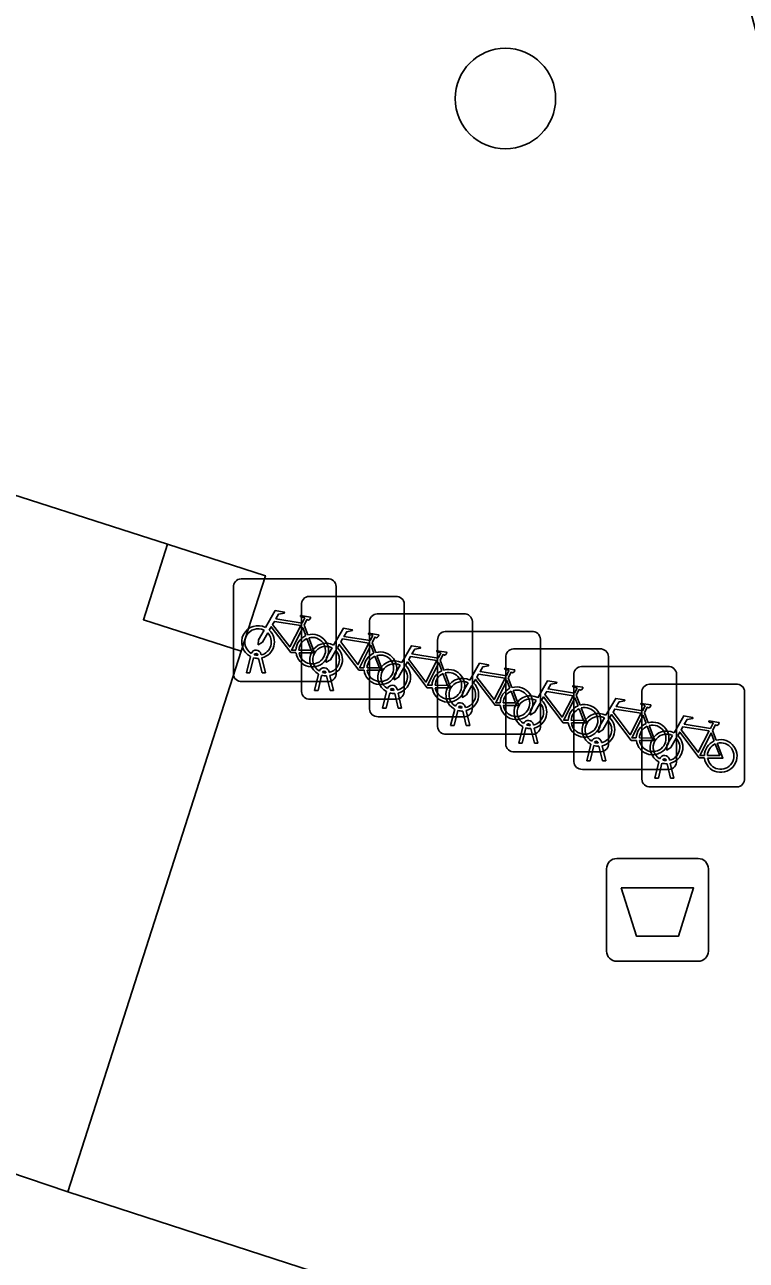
# Model space of a CAD drawing. Extents: x 160675 to 161153, y 383241 to 383714.
# Drawn here: x 161069.19 to 161076.21, y 383267.28 to 383279.29 of the extents above; entities that cross this region are included whole.
import ezdxf

# ---------------------------------------------------------------- set-up
doc = ezdxf.new("R2010")
doc.units = 0
for name, color, linetype in [('IMGEO_Afvalbak', 7, 'Continuous'), ('IMGEO_Boom', 7, 'Continuous'), ('IMGEO_Fietsenrek', 7, 'Continuous'), ('IMGEO_Pand', 7, 'Continuous'), ('IMGEO_Pand_overbouw', 7, 'Continuous'), ('IMGEO_Voetpad_open', 7, 'Continuous')]:
    doc.layers.add(name, color=color, linetype=linetype)

msp = doc.modelspace()

# ---------------------------------------------------------------- linework, layer by layer
at = {"layer": 'IMGEO_Afvalbak'}
for p, q in [((161074.948, 383271.188), (161075.738, 383271.188)), ((161075.738, 383271.188), (161074.948, 383271.188)), ((161074.848, 383270.288), (161074.848, 383271.088)), ((161074.848, 383271.088), (161074.848, 383270.288)), ((161075.838, 383271.088), (161075.838, 383270.288)), ((161075.838, 383270.288), (161075.838, 383271.088)), ((161075.738, 383270.188), (161074.948, 383270.188)), ((161074.948, 383270.188), (161075.738, 383270.188))]:
    msp.add_line(p, q, dxfattribs=at)
msp.add_lwpolyline([(161074.991, 383270.902), (161075.695, 383270.902), (161075.546, 383270.432), (161075.14, 383270.432), (161074.991, 383270.902)], dxfattribs=at)
for centre, start, end in [((161074.948, 383271.088), 90, 180), ((161074.948, 383271.088), 90, 180), ((161075.738, 383271.088), 0, 90), ((161075.738, 383271.088), 360, 90), ((161074.948, 383270.288), 180, 270), ((161074.948, 383270.288), 180, 270), ((161075.738, 383270.288), 270, 0), ((161075.738, 383270.288), 270, 0)]:
    msp.add_arc(centre, 0.1, start, end, dxfattribs=at)
at = {"layer": 'IMGEO_Boom'}
msp.add_circle((161073.864, 383278.575), 0.489, dxfattribs=at)
at = {"layer": 'IMGEO_Fietsenrek'}
for p, q in [((161071.219, 383272.982), (161071.219, 383273.823)), ((161071.219, 383273.823), (161071.219, 383272.982)), ((161071.294, 383273.907), (161072.135, 383273.907)), ((161072.135, 383273.907), (161071.294, 383273.907)), ((161072.219, 383273.832), (161072.219, 383272.991)), ((161072.219, 383272.991), (161072.219, 383273.832)), ((161071.956, 383273.736), (161072.797, 383273.736)), ((161072.797, 383273.736), (161071.956, 383273.736)), ((161071.881, 383272.811), (161071.881, 383273.652)), ((161071.881, 383273.652), (161071.881, 383272.811)), ((161072.881, 383273.661), (161072.881, 383272.82)), ((161072.881, 383272.82), (161072.881, 383273.661)), ((161071.906, 383273.456), (161071.942, 383273.361)), ((161072.543, 383272.641), (161072.543, 383273.482)), ((161072.543, 383273.482), (161072.543, 383272.641)), ((161072.618, 383273.566), (161073.459, 383273.566)), ((161073.459, 383273.566), (161072.618, 383273.566)), ((161073.543, 383273.491), (161073.543, 383272.65)), ((161073.543, 383272.65), (161073.543, 383273.491)), ((161073.28, 383273.395), (161074.121, 383273.395)), ((161074.121, 383273.395), (161073.28, 383273.395)), ((161072.568, 383273.285), (161072.604, 383273.19)), ((161073.205, 383272.47), (161073.205, 383273.311)), ((161073.205, 383273.311), (161073.205, 383272.47)), ((161073.942, 383273.225), (161074.783, 383273.225)), ((161074.783, 383273.225), (161073.942, 383273.225)), ((161074.205, 383273.32), (161074.205, 383272.479)), ((161074.205, 383272.479), (161074.205, 383273.32)), ((161071.346, 383272.991), (161071.385, 383273.151)), ((161071.415, 383273.139), (161071.38, 383272.991)), ((161071.457, 383273.163), (161071.456, 383273.167)), ((161071.498, 383272.991), (161071.464, 383273.133)), ((161071.488, 383273.174), (161071.489, 383273.167)), ((161071.496, 383273.137), (161071.531, 383272.991)), ((161073.23, 383273.115), (161073.266, 383273.02)), ((161073.867, 383272.3), (161073.867, 383273.141)), ((161073.867, 383273.141), (161073.867, 383272.3)), ((161074.867, 383273.15), (161074.867, 383272.309)), ((161074.867, 383272.309), (161074.867, 383273.15)), ((161071.38, 383272.991), (161071.346, 383272.991)), ((161071.531, 383272.991), (161071.498, 383272.991)), ((161072.008, 383272.82), (161072.047, 383272.98)), ((161072.119, 383272.992), (161072.118, 383272.996)), ((161072.15, 383273.003), (161072.151, 383272.996)), ((161074.604, 383273.054), (161075.445, 383273.054)), ((161075.445, 383273.054), (161074.604, 383273.054)), ((161075.529, 383272.979), (161075.529, 383272.138)), ((161075.529, 383272.138), (161075.529, 383272.979)), ((161072.144, 383272.907), (161071.303, 383272.907)), ((161071.303, 383272.907), (161072.144, 383272.907)), ((161072.077, 383272.968), (161072.042, 383272.82)), ((161072.16, 383272.82), (161072.126, 383272.962)), ((161072.158, 383272.966), (161072.193, 383272.82)), ((161073.892, 383272.944), (161073.928, 383272.849)), ((161074.529, 383272.129), (161074.529, 383272.97)), ((161074.529, 383272.97), (161074.529, 383272.129)), ((161075.266, 383272.883), (161076.107, 383272.883)), ((161076.107, 383272.883), (161075.266, 383272.883)), ((161072.806, 383272.736), (161071.965, 383272.736)), ((161071.965, 383272.736), (161072.806, 383272.736)), ((161072.042, 383272.82), (161072.008, 383272.82)), ((161072.193, 383272.82), (161072.16, 383272.82)), ((161072.67, 383272.65), (161072.709, 383272.81)), ((161072.739, 383272.798), (161072.704, 383272.65)), ((161072.781, 383272.822), (161072.78, 383272.826)), ((161072.822, 383272.65), (161072.788, 383272.792)), ((161072.812, 383272.833), (161072.813, 383272.826)), ((161072.82, 383272.796), (161072.855, 383272.65)), ((161074.554, 383272.774), (161074.59, 383272.679)), ((161075.191, 383271.958), (161075.191, 383272.799)), ((161075.191, 383272.799), (161075.191, 383271.958)), ((161076.191, 383272.808), (161076.191, 383271.967)), ((161076.191, 383271.967), (161076.191, 383272.808)), ((161072.704, 383272.65), (161072.67, 383272.65)), ((161072.855, 383272.65), (161072.822, 383272.65)), ((161073.332, 383272.479), (161073.371, 383272.639)), ((161073.401, 383272.627), (161073.366, 383272.479)), ((161073.443, 383272.651), (161073.442, 383272.655)), ((161073.484, 383272.479), (161073.45, 383272.621)), ((161073.474, 383272.662), (161073.475, 383272.655)), ((161073.482, 383272.625), (161073.517, 383272.479)), ((161073.468, 383272.566), (161072.627, 383272.566)), ((161072.627, 383272.566), (161073.468, 383272.566)), ((161074.136, 383272.492), (161074.137, 383272.485)), ((161075.216, 383272.603), (161075.252, 383272.508)), ((161074.13, 383272.395), (161073.289, 383272.395)), ((161073.289, 383272.395), (161074.13, 383272.395)), ((161073.366, 383272.479), (161073.332, 383272.479)), ((161073.517, 383272.479), (161073.484, 383272.479)), ((161073.994, 383272.309), (161074.033, 383272.469)), ((161074.063, 383272.457), (161074.028, 383272.309)), ((161074.105, 383272.481), (161074.104, 383272.485)), ((161074.146, 383272.309), (161074.112, 383272.451)), ((161074.144, 383272.455), (161074.179, 383272.309)), ((161075.878, 383272.432), (161075.914, 383272.337)), ((161074.028, 383272.309), (161073.994, 383272.309)), ((161074.179, 383272.309), (161074.146, 383272.309)), ((161074.656, 383272.138), (161074.695, 383272.298)), ((161074.725, 383272.286), (161074.69, 383272.138)), ((161074.767, 383272.31), (161074.766, 383272.314)), ((161074.808, 383272.138), (161074.774, 383272.28)), ((161074.798, 383272.321), (161074.799, 383272.314)), ((161074.806, 383272.284), (161074.841, 383272.138)), ((161074.792, 383272.225), (161073.951, 383272.225)), ((161073.951, 383272.225), (161074.792, 383272.225)), ((161074.69, 383272.138), (161074.656, 383272.138)), ((161074.841, 383272.138), (161074.808, 383272.138)), ((161075.429, 383272.139), (161075.428, 383272.143)), ((161075.46, 383272.15), (161075.461, 383272.143)), ((161075.454, 383272.054), (161074.613, 383272.054)), ((161074.613, 383272.054), (161075.454, 383272.054)), ((161075.318, 383271.967), (161075.357, 383272.127)), ((161075.387, 383272.115), (161075.352, 383271.967)), ((161075.47, 383271.967), (161075.436, 383272.109)), ((161075.468, 383272.113), (161075.503, 383271.967)), ((161075.352, 383271.967), (161075.318, 383271.967)), ((161075.503, 383271.967), (161075.47, 383271.967)), ((161076.116, 383271.883), (161075.275, 383271.883)), ((161075.275, 383271.883), (161076.116, 383271.883))]:
    msp.add_line(p, q, dxfattribs=at)
for points in [[(161071.532, 383273.433), (161071.627, 383273.597), (161071.713, 383273.583), (161071.715, 383273.574), (161071.659, 383273.563), (161071.632, 383273.518), (161071.888, 383273.477)], [(161071.875, 383273.452), (161071.618, 383273.493), (161071.601, 383273.464), (161071.768, 383273.244), (161071.875, 383273.452)], [(161071.888, 383273.477), (161071.913, 383273.526), (161071.907, 383273.53), (161071.884, 383273.534), (161071.872, 383273.541), (161071.871, 383273.544), (161071.873, 383273.549), (161071.968, 383273.534), (161071.97, 383273.524), (161071.96, 383273.511), (161071.948, 383273.505), (161071.934, 383273.511), (161071.906, 383273.456)], [(161071.553, 383273.381), (161071.501, 383273.291), (161071.461, 383273.266), (161071.462, 383273.313), (161071.517, 383273.407)], [(161071.828, 383273.189), (161071.778, 383273.189), (161071.587, 383273.44), (161071.568, 383273.408)], [(161071.923, 383273.354), (161071.893, 383273.431), (161071.784, 383273.213), (161071.827, 383273.213)], [(161071.953, 383273.333), (161072.008, 383273.188), (161071.858, 383273.188)], [(161072.194, 383273.262), (161072.289, 383273.426), (161072.375, 383273.412), (161072.377, 383273.403), (161072.321, 383273.392), (161072.294, 383273.347), (161072.55, 383273.306)], [(161072.55, 383273.306), (161072.575, 383273.355), (161072.569, 383273.359), (161072.546, 383273.363), (161072.534, 383273.37), (161072.533, 383273.373), (161072.535, 383273.378), (161072.63, 383273.363), (161072.632, 383273.353), (161072.622, 383273.34), (161072.61, 383273.334), (161072.596, 383273.34), (161072.568, 383273.285)], [(161071.857, 383273.213), (161071.977, 383273.212), (161071.933, 383273.326)], [(161072.215, 383273.21), (161072.163, 383273.12), (161072.123, 383273.095), (161072.124, 383273.142), (161072.179, 383273.236)], [(161072.49, 383273.018), (161072.44, 383273.018), (161072.249, 383273.269), (161072.23, 383273.237)], [(161072.537, 383273.281), (161072.28, 383273.322), (161072.263, 383273.293), (161072.43, 383273.073), (161072.537, 383273.281)], [(161072.585, 383273.183), (161072.555, 383273.26), (161072.446, 383273.042), (161072.489, 383273.042)], [(161072.856, 383273.092), (161072.951, 383273.256), (161073.037, 383273.242), (161073.039, 383273.233), (161072.983, 383273.222), (161072.956, 383273.177), (161073.212, 383273.136)], [(161072.519, 383273.042), (161072.639, 383273.041), (161072.595, 383273.155)], [(161072.615, 383273.162), (161072.67, 383273.017), (161072.52, 383273.017)], [(161073.152, 383272.848), (161073.102, 383272.848), (161072.911, 383273.099), (161072.892, 383273.067)], [(161073.199, 383273.111), (161072.942, 383273.152), (161072.925, 383273.123), (161073.092, 383272.903), (161073.199, 383273.111)], [(161073.212, 383273.136), (161073.237, 383273.185), (161073.231, 383273.189), (161073.208, 383273.193), (161073.196, 383273.2), (161073.195, 383273.203), (161073.197, 383273.208), (161073.292, 383273.193), (161073.294, 383273.183), (161073.284, 383273.17), (161073.272, 383273.164), (161073.258, 383273.17), (161073.23, 383273.115)], [(161072.877, 383273.04), (161072.825, 383272.95), (161072.785, 383272.925), (161072.786, 383272.972), (161072.841, 383273.066)], [(161073.247, 383273.013), (161073.217, 383273.09), (161073.108, 383272.872), (161073.151, 383272.872)], [(161073.181, 383272.872), (161073.301, 383272.871), (161073.257, 383272.985)], [(161073.277, 383272.992), (161073.332, 383272.847), (161073.182, 383272.847)], [(161073.518, 383272.921), (161073.613, 383273.085), (161073.699, 383273.071), (161073.701, 383273.062), (161073.645, 383273.051), (161073.618, 383273.006), (161073.874, 383272.965)], [(161073.861, 383272.94), (161073.604, 383272.981), (161073.587, 383272.952), (161073.754, 383272.732), (161073.861, 383272.94)], [(161073.874, 383272.965), (161073.899, 383273.014), (161073.893, 383273.018), (161073.87, 383273.022), (161073.858, 383273.029), (161073.857, 383273.032), (161073.859, 383273.037), (161073.954, 383273.022), (161073.956, 383273.012), (161073.946, 383272.999), (161073.934, 383272.993), (161073.92, 383272.999), (161073.892, 383272.944)], [(161073.539, 383272.869), (161073.487, 383272.779), (161073.447, 383272.754), (161073.448, 383272.801), (161073.503, 383272.895)], [(161073.814, 383272.677), (161073.764, 383272.677), (161073.573, 383272.928), (161073.554, 383272.896)], [(161073.909, 383272.842), (161073.879, 383272.919), (161073.77, 383272.701), (161073.813, 383272.701)], [(161074.18, 383272.751), (161074.275, 383272.915), (161074.361, 383272.901), (161074.363, 383272.892), (161074.307, 383272.881), (161074.28, 383272.836), (161074.536, 383272.795)], [(161074.536, 383272.795), (161074.561, 383272.844), (161074.555, 383272.848), (161074.532, 383272.852), (161074.52, 383272.859), (161074.519, 383272.862), (161074.521, 383272.867), (161074.616, 383272.852), (161074.618, 383272.842), (161074.608, 383272.829), (161074.596, 383272.823), (161074.582, 383272.829), (161074.554, 383272.774)], [(161073.843, 383272.701), (161073.963, 383272.7), (161073.919, 383272.814)], [(161073.939, 383272.821), (161073.994, 383272.676), (161073.844, 383272.676)], [(161074.476, 383272.507), (161074.426, 383272.507), (161074.235, 383272.758), (161074.216, 383272.726)], [(161074.523, 383272.77), (161074.266, 383272.811), (161074.249, 383272.782), (161074.416, 383272.562), (161074.523, 383272.77)], [(161074.571, 383272.672), (161074.541, 383272.749), (161074.432, 383272.531), (161074.475, 383272.531)], [(161074.842, 383272.58), (161074.937, 383272.744), (161075.023, 383272.73), (161075.025, 383272.721), (161074.969, 383272.71), (161074.942, 383272.665), (161075.198, 383272.624)], [(161074.201, 383272.699), (161074.149, 383272.609), (161074.109, 383272.584), (161074.11, 383272.631), (161074.165, 383272.725)], [(161074.505, 383272.531), (161074.625, 383272.53), (161074.581, 383272.644)], [(161074.601, 383272.651), (161074.656, 383272.506), (161074.506, 383272.506)], [(161075.185, 383272.599), (161074.928, 383272.64), (161074.911, 383272.611), (161075.078, 383272.391), (161075.185, 383272.599)], [(161075.198, 383272.624), (161075.223, 383272.673), (161075.217, 383272.677), (161075.194, 383272.681), (161075.182, 383272.688), (161075.181, 383272.691), (161075.183, 383272.696), (161075.278, 383272.681), (161075.28, 383272.671), (161075.27, 383272.658), (161075.258, 383272.652), (161075.244, 383272.658), (161075.216, 383272.603)], [(161074.863, 383272.528), (161074.811, 383272.438), (161074.771, 383272.413), (161074.772, 383272.46), (161074.827, 383272.554)], [(161075.138, 383272.336), (161075.088, 383272.336), (161074.897, 383272.587), (161074.878, 383272.555)], [(161075.233, 383272.501), (161075.203, 383272.578), (161075.094, 383272.36), (161075.137, 383272.36)], [(161075.504, 383272.409), (161075.599, 383272.573), (161075.685, 383272.559), (161075.687, 383272.55), (161075.631, 383272.539), (161075.604, 383272.494), (161075.86, 383272.453)], [(161075.86, 383272.453), (161075.885, 383272.502), (161075.879, 383272.506), (161075.856, 383272.51), (161075.844, 383272.517), (161075.843, 383272.52), (161075.845, 383272.525), (161075.94, 383272.51), (161075.942, 383272.5), (161075.932, 383272.487), (161075.92, 383272.481), (161075.906, 383272.487), (161075.878, 383272.432)], [(161075.167, 383272.36), (161075.287, 383272.359), (161075.243, 383272.473)], [(161075.263, 383272.48), (161075.318, 383272.335), (161075.168, 383272.335)], [(161075.525, 383272.357), (161075.473, 383272.267), (161075.433, 383272.242), (161075.434, 383272.289), (161075.489, 383272.383)], [(161075.8, 383272.165), (161075.75, 383272.165), (161075.559, 383272.416), (161075.54, 383272.384)], [(161075.847, 383272.428), (161075.59, 383272.469), (161075.573, 383272.44), (161075.74, 383272.22), (161075.847, 383272.428)], [(161075.895, 383272.33), (161075.865, 383272.407), (161075.756, 383272.189), (161075.799, 383272.189)], [(161075.829, 383272.189), (161075.949, 383272.188), (161075.905, 383272.302)], [(161075.925, 383272.309), (161075.98, 383272.164), (161075.83, 383272.164)]]:
    msp.add_lwpolyline(points, dxfattribs=at)
for centre, radius, start, end in [((161071.297, 383273.829), 0.0779, 92.4484, 184.2845), ((161071.297, 383273.829), 0.0779, 92.4484, 184.2845), ((161072.141, 383273.829), 0.0779, 2.4484, 94.2845), ((161072.141, 383273.829), 0.0779, 2.4484, 94.2845), ((161071.959, 383273.658), 0.0779, 92.4484, 184.2845), ((161071.959, 383273.658), 0.0779, 92.4484, 184.2845), ((161072.803, 383273.658), 0.0779, 2.4484, 94.2845), ((161072.803, 383273.658), 0.0779, 2.4484, 94.2845), ((161071.459, 383273.292), 0.159, 62.6766, 242.1369), ((161072.621, 383273.488), 0.0779, 92.4484, 184.2845), ((161072.621, 383273.488), 0.0779, 92.4484, 184.2845), ((161073.465, 383273.488), 0.0779, 2.4484, 94.2845), ((161073.465, 383273.488), 0.0779, 2.4484, 94.2845), ((161071.459, 383273.292), 0.129, 63.3192, 238.903), ((161071.459, 383273.292), 0.129, 283.6043, 43.4302), ((161071.459, 383273.292), 0.159, 283.5766, 46.6042), ((161071.986, 383273.208), 0.159, 113.3408, 178.3217), ((161071.986, 383273.208), 0.159, 187.0065, 105.7708), ((161071.986, 383273.208), 0.129, 188.6715, 104.5883), ((161073.283, 383273.317), 0.0779, 92.4484, 184.2845), ((161073.283, 383273.317), 0.0779, 92.4484, 184.2845), ((161074.127, 383273.317), 0.0779, 2.4484, 94.2845), ((161074.127, 383273.317), 0.0779, 2.4484, 94.2845), ((161071.439, 383273.163), 0.0499, 12.8025, 158.6934), ((161071.986, 383273.208), 0.129, 113.923, 177.9556), ((161072.121, 383273.121), 0.159, 62.6766, 242.1369), ((161072.121, 383273.121), 0.129, 63.3192, 238.903), ((161072.121, 383273.121), 0.159, 283.5766, 46.6042), ((161073.945, 383273.147), 0.0779, 92.4484, 184.2845), ((161073.945, 383273.147), 0.0779, 92.4484, 184.2845), ((161074.789, 383273.147), 0.0779, 2.4484, 94.2845), ((161074.789, 383273.147), 0.0779, 2.4484, 94.2845), ((161071.459, 383273.292), 0.159, 253.9967, 271.7867), ((161071.439, 383273.163), 0.0174, 12.8025, 163.4502), ((161071.459, 383273.292), 0.129, 253.415, 269.0204), ((161072.121, 383273.121), 0.129, 283.6043, 43.4302), ((161072.648, 383273.037), 0.159, 113.3408, 178.3217), ((161072.648, 383273.037), 0.159, 187.0065, 105.7708), ((161072.648, 383273.037), 0.129, 113.923, 177.9556), ((161072.648, 383273.037), 0.129, 188.6715, 104.5883), ((161072.783, 383272.951), 0.159, 62.6766, 242.1369), ((161071.297, 383272.985), 0.0779, 182.4484, 274.2845), ((161071.297, 383272.985), 0.0779, 182.4484, 274.2845), ((161072.101, 383272.992), 0.0499, 12.8025, 158.6934), ((161072.101, 383272.992), 0.0174, 12.8025, 163.4502), ((161072.121, 383273.121), 0.129, 253.415, 269.0204), ((161072.141, 383272.985), 0.0779, 272.4484, 4.2845), ((161072.141, 383272.985), 0.0779, 272.4484, 4.2845), ((161072.783, 383272.951), 0.129, 63.3192, 238.903), ((161072.783, 383272.951), 0.129, 283.6043, 43.4302), ((161072.783, 383272.951), 0.159, 283.5766, 46.6042), ((161073.31, 383272.867), 0.159, 113.3408, 178.3217), ((161073.31, 383272.867), 0.159, 187.0065, 105.7708), ((161073.31, 383272.867), 0.129, 113.923, 177.9556), ((161073.31, 383272.867), 0.129, 188.6715, 104.5883), ((161074.607, 383272.976), 0.0779, 92.4484, 184.2845), ((161074.607, 383272.976), 0.0779, 92.4484, 184.2845), ((161075.451, 383272.976), 0.0779, 2.4484, 94.2845), ((161075.451, 383272.976), 0.0779, 2.4484, 94.2845), ((161072.121, 383273.121), 0.159, 253.9967, 271.7867), ((161072.763, 383272.822), 0.0499, 12.8025, 158.6934), ((161073.445, 383272.78), 0.159, 62.6766, 242.1369), ((161073.445, 383272.78), 0.129, 63.3192, 238.903), ((161073.445, 383272.78), 0.129, 283.6043, 43.4302), ((161073.445, 383272.78), 0.159, 283.5766, 46.6042), ((161073.972, 383272.696), 0.159, 187.0065, 105.7708), ((161075.269, 383272.805), 0.0779, 92.4484, 184.2845), ((161075.269, 383272.805), 0.0779, 92.4484, 184.2845), ((161076.113, 383272.805), 0.0779, 2.4484, 94.2845), ((161076.113, 383272.805), 0.0779, 2.4484, 94.2845), ((161071.959, 383272.814), 0.0779, 182.4484, 274.2845), ((161071.959, 383272.814), 0.0779, 182.4484, 274.2845), ((161072.783, 383272.951), 0.159, 253.9967, 271.7867), ((161072.763, 383272.822), 0.0174, 12.8025, 163.4502), ((161072.783, 383272.951), 0.129, 253.415, 269.0204), ((161072.803, 383272.814), 0.0779, 272.4484, 4.2845), ((161072.803, 383272.814), 0.0779, 272.4484, 4.2845), ((161073.972, 383272.696), 0.159, 113.3408, 178.3217), ((161073.972, 383272.696), 0.129, 113.923, 177.9556), ((161073.972, 383272.696), 0.129, 188.6715, 104.5883), ((161074.107, 383272.61), 0.159, 62.6766, 242.1369), ((161074.107, 383272.61), 0.129, 63.3192, 238.903), ((161072.621, 383272.644), 0.0779, 182.4484, 274.2845), ((161072.621, 383272.644), 0.0779, 182.4484, 274.2845), ((161073.425, 383272.651), 0.0499, 12.8025, 158.6934), ((161073.445, 383272.78), 0.159, 253.9967, 271.7867), ((161073.425, 383272.651), 0.0174, 12.8025, 163.4502), ((161073.445, 383272.78), 0.129, 253.415, 269.0204), ((161073.465, 383272.644), 0.0779, 272.4484, 4.2845), ((161073.465, 383272.644), 0.0779, 272.4484, 4.2845), ((161074.107, 383272.61), 0.129, 283.6043, 43.4302), ((161074.107, 383272.61), 0.159, 283.5766, 46.6042), ((161074.634, 383272.526), 0.159, 113.3408, 178.3217), ((161074.634, 383272.526), 0.159, 187.0065, 105.7708), ((161074.634, 383272.526), 0.129, 113.923, 177.9556), ((161074.634, 383272.526), 0.129, 188.6715, 104.5883), ((161074.087, 383272.481), 0.0499, 12.8025, 158.6934), ((161074.087, 383272.481), 0.0174, 12.8025, 163.4502), ((161074.769, 383272.439), 0.159, 62.6766, 242.1369), ((161074.769, 383272.439), 0.129, 63.3192, 238.903), ((161074.769, 383272.439), 0.129, 283.6043, 43.4302), ((161074.769, 383272.439), 0.159, 283.5766, 46.6042), ((161075.296, 383272.355), 0.159, 113.3408, 178.3217), ((161075.296, 383272.355), 0.159, 187.0065, 105.7708), ((161073.283, 383272.473), 0.0779, 182.4484, 274.2845), ((161073.283, 383272.473), 0.0779, 182.4484, 274.2845), ((161074.107, 383272.61), 0.159, 253.9967, 271.7867), ((161074.107, 383272.61), 0.129, 253.415, 269.0204), ((161074.127, 383272.473), 0.0779, 272.4484, 4.2845), ((161074.127, 383272.473), 0.0779, 272.4484, 4.2845), ((161075.296, 383272.355), 0.129, 113.923, 177.9556), ((161075.296, 383272.355), 0.129, 188.6715, 104.5883), ((161075.431, 383272.268), 0.159, 62.6766, 242.1369), ((161075.431, 383272.268), 0.129, 63.3192, 238.903), ((161075.431, 383272.268), 0.159, 283.5766, 46.6042), ((161073.945, 383272.303), 0.0779, 182.4484, 274.2845), ((161073.945, 383272.303), 0.0779, 182.4484, 274.2845), ((161074.749, 383272.31), 0.0499, 12.8025, 158.6934), ((161074.769, 383272.439), 0.159, 253.9967, 271.7867), ((161074.749, 383272.31), 0.0174, 12.8025, 163.4502), ((161074.769, 383272.439), 0.129, 253.415, 269.0204), ((161074.789, 383272.303), 0.0779, 272.4484, 4.2845), ((161074.789, 383272.303), 0.0779, 272.4484, 4.2845), ((161075.431, 383272.268), 0.129, 283.6043, 43.4302), ((161075.958, 383272.184), 0.159, 113.3408, 178.3217), ((161075.958, 383272.184), 0.159, 187.0065, 105.7708), ((161075.958, 383272.184), 0.129, 113.923, 177.9556), ((161075.958, 383272.184), 0.129, 188.6715, 104.5883), ((161075.411, 383272.139), 0.0499, 12.8025, 158.6934), ((161075.411, 383272.139), 0.0174, 12.8025, 163.4502), ((161075.431, 383272.268), 0.129, 253.415, 269.0204), ((161075.451, 383272.132), 0.0779, 272.4484, 4.2845), ((161075.451, 383272.132), 0.0779, 272.4484, 4.2845), ((161074.607, 383272.132), 0.0779, 182.4484, 274.2845), ((161074.607, 383272.132), 0.0779, 182.4484, 274.2845), ((161075.431, 383272.268), 0.159, 253.9967, 271.7867), ((161075.269, 383271.961), 0.0779, 182.4484, 274.2845), ((161075.269, 383271.961), 0.0779, 182.4484, 274.2845), ((161076.113, 383271.961), 0.0779, 272.4484, 4.2845), ((161076.113, 383271.961), 0.0779, 272.4484, 4.2845)]:
    msp.add_arc(centre, radius, start, end, dxfattribs=at)
at = {"layer": 'IMGEO_Pand'}
msp.add_lwpolyline([(161080.925, 383259.783), (161072.053, 383262.631), (161073.371, 383266.726), (161069.61, 383267.947), (161067.865, 383268.536), (161067.656, 383268.607), (161067.844, 383268.982), (161065.162, 383270.588), (161063.428, 383271.422), (161061.633, 383272.104), (161059.807, 383272.649), (161057.601, 383273.057), (161057.429, 383271.836), (161057.128, 383271.933), (161050.512, 383274.064), (161046.75, 383275.284), (161045.452, 383271.189), (161039.76, 383273.019), (161032.058, 383264.449)], dxfattribs=at)
msp.add_lwpolyline([(161071.531, 383273.936), (161070.58, 383274.242), (161070.344, 383273.509), (161071.295, 383273.203)], close=True, dxfattribs=at)
at = {"layer": 'IMGEO_Pand_overbouw'}
msp.add_lwpolyline([(161067.865, 383268.536), (161069.61, 383267.947), (161071.295, 383273.203), (161070.344, 383273.509), (161070.58, 383274.242), (161066.498, 383275.553)], dxfattribs=at)
at = {"layer": 'IMGEO_Voetpad_open'}
msp.add_lwpolyline([(161039.76, 383273.019), (161045.452, 383271.189), (161046.75, 383275.284), (161050.512, 383274.064), (161052.237, 383279.314), (161052.469, 383280.048), (161053.428, 383279.746), (161057.514, 383278.438), (161058.471, 383278.126), (161061.533, 383277.149), (161062.487, 383276.845), (161065.546, 383275.857), (161066.498, 383275.553), (161070.58, 383274.242), (161071.531, 383273.936), (161071.295, 383273.203), (161069.61, 383267.947), (161073.371, 383266.726), (161072.053, 383262.631), (161080.925, 383259.783), (161081.343, 383259.61), (161081.314, 383260.141), (161081.284, 383260.673), (161076.223, 383279.522)], dxfattribs=at)
msp.add_lwpolyline([(161058.471, 383278.126), (161058.232, 383277.394), (161057.275, 383277.706), (161057.514, 383278.438), (161053.428, 383279.746), (161053.197, 383279.012), (161052.237, 383279.314), (161050.512, 383274.064), (161057.128, 383271.933), (161057.469, 383274.62), (161069.078, 383270.911), (161067.865, 383268.536), (161069.61, 383267.947), (161071.295, 383273.203), (161070.344, 383273.509), (161070.58, 383274.242), (161066.498, 383275.553), (161066.264, 383274.82), (161065.312, 383275.123), (161065.546, 383275.857), (161062.487, 383276.845), (161062.253, 383276.112), (161061.299, 383276.415), (161061.533, 383277.149)], close=True, dxfattribs=at)

doc.saveas('drawing.dxf')
